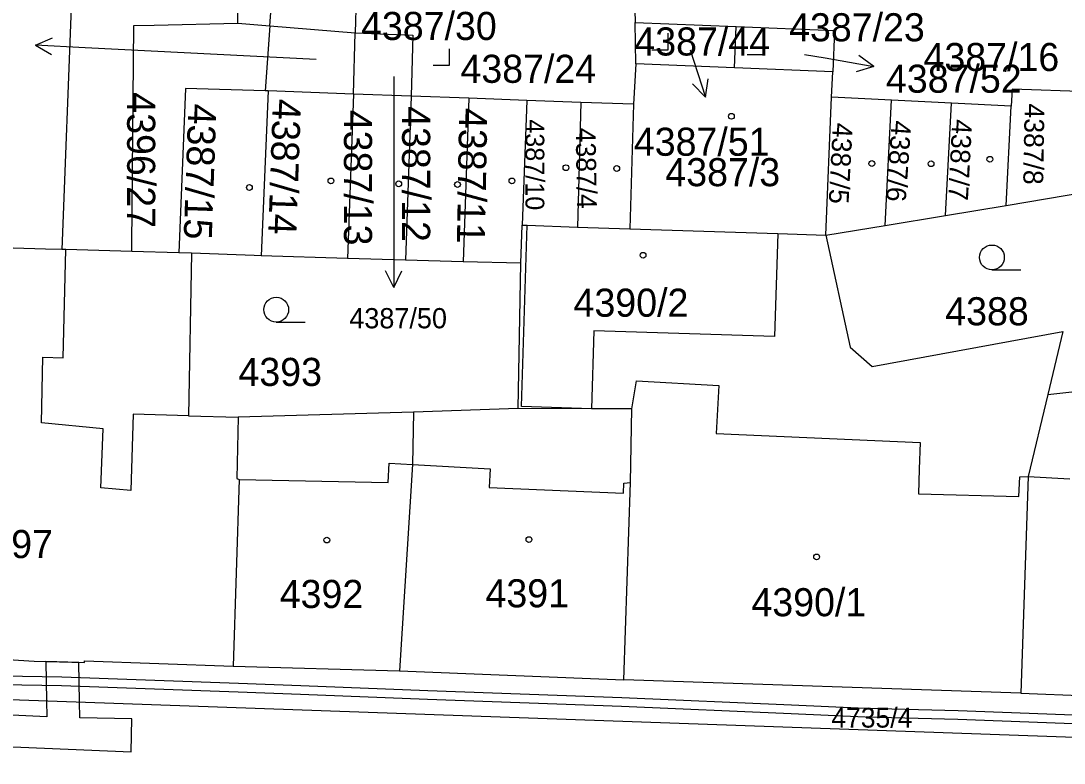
# Model space of a CAD drawing. Extents: x -756746 to -753363, y -1166406 to -1161727.
# Drawn here: x -756262.6 to -756199.4, y -1165725 to -1165680.1 of the extents above; entities that cross this region are included whole.
import ezdxf

# ---------------------------------------------------------------- set-up
doc = ezdxf.new("R2010")
doc.units = 0
for name, color, linetype in [('Hranice parcel', 7, 'Continuous'), ('Parcelní čísla', 7, 'Continuous'), ('Pop  PČ popisy', 7, 'Continuous'), ('Vnitřní kresba', 7, 'Continuous'), ('Věcná břemena k části', 7, 'Continuous'), ('Značky budov', 7, 'Continuous'), ('Značky kultur', 7, 'Continuous')]:
    doc.layers.add(name, color=color, linetype=linetype)

msp = doc.modelspace()

# ---------------------------------------------------------------- linework, layer by layer
at = {"layer": 'Hranice parcel'}
for p, q in [((-756242.18, -1165674.75), (-756242.33, -1165680.81)), ((-756225.47, -1165676.01), (-756225.38, -1165680.18)), ((-756249.44, -1165680.23), (-756247.5, -1165680.39)), ((-756247.5, -1165680.39), (-756247.78, -1165684.31)), ((-756247.5, -1165680.39), (-756242.33, -1165680.81)), ((-756225.38, -1165680.18), (-756219.27, -1165680.43)), ((-756225.33, -1165682.69), (-756225.38, -1165680.18)), ((-756219.37, -1165682.93), (-756219.27, -1165680.43)), ((-756242.43, -1165684.51), (-756242.33, -1165680.81)), ((-756225.33, -1165682.69), (-756225.47, -1165685.13)), ((-756219.37, -1165682.93), (-756225.33, -1165682.69)), ((-756213.41, -1165683.17), (-756219.37, -1165682.93)), ((-756213.49, -1165684.7), (-756213.41, -1165683.17)), ((-756247.6, -1165684.32), (-756248.02, -1165694.3)), ((-756247.6, -1165684.32), (-756247.78, -1165684.31)), ((-756242.43, -1165684.51), (-756247.6, -1165684.32)), ((-756242.43, -1165684.51), (-756242.79, -1165694.47)), ((-756238.94, -1165684.64), (-756242.43, -1165684.51)), ((-756238.94, -1165684.64), (-756239.29, -1165694.56)), ((-756235.44, -1165684.77), (-756238.94, -1165684.64)), ((-756235.44, -1165684.77), (-756235.79, -1165694.66)), ((-756231.94, -1165684.9), (-756235.44, -1165684.77)), ((-756213.83, -1165693.06), (-756213.49, -1165684.7)), ((-756209.86, -1165684.89), (-756213.49, -1165684.7)), ((-756231.94, -1165684.9), (-756232.21, -1165692.44)), ((-756228.66, -1165685.02), (-756231.94, -1165684.9)), ((-756228.66, -1165685.02), (-756228.87, -1165692.56)), ((-756225.47, -1165685.13), (-756228.66, -1165685.02)), ((-756225.47, -1165685.13), (-756225.71, -1165692.67)), ((-756210.24, -1165692.46), (-756209.86, -1165684.89)), ((-756206.23, -1165685.07), (-756209.86, -1165684.89)), ((-756206.59, -1165691.86), (-756206.23, -1165685.07)), ((-756202.6, -1165685.25), (-756206.23, -1165685.07)), ((-756202.91, -1165691.25), (-756202.6, -1165685.25)), ((-756202.91, -1165691.25), (-756198.02, -1165690.44)), ((-756206.59, -1165691.86), (-756202.91, -1165691.25)), ((-756232.3, -1165694.75), (-756232.21, -1165692.44)), ((-756213.83, -1165693.06), (-756210.24, -1165692.46)), ((-756210.24, -1165692.46), (-756206.59, -1165691.86)), ((-756228.87, -1165692.56), (-756225.71, -1165692.67)), ((-756225.71, -1165692.67), (-756216.73, -1165692.96)), ((-756216.73, -1165692.96), (-756213.83, -1165693.06)), ((-756253.01, -1165694.13), (-756255.85, -1165694.05)), ((-756252.24, -1165694.15), (-756253.01, -1165694.13)), ((-756242.79, -1165694.47), (-756248.02, -1165694.3)), ((-756239.29, -1165694.56), (-756242.79, -1165694.47)), ((-756235.79, -1165694.66), (-756239.29, -1165694.56)), ((-756232.3, -1165694.75), (-756235.79, -1165694.66)), ((-756232.47, -1165703.55), (-756232.3, -1165694.75)), ((-756238.81, -1165703.76), (-756249.42, -1165704.07)), ((-756232.47, -1165703.55), (-756238.81, -1165703.76)), ((-756228.02, -1165703.56), (-756232.47, -1165703.55)), ((-756249.71, -1165719.15), (-756239.64, -1165719.42)), ((-756239.64, -1165719.42), (-756226.06, -1165719.96)), ((-756202.03, -1165720.78), (-756226.06, -1165719.96)), ((-756202.03, -1165720.78), (-756189.88, -1165721.23))]:
    msp.add_line(p, q, dxfattribs=at)
for points in [[(-756249.44, -1165680.23), (-756249.42, -1165676.9), (-756249.83, -1165674.58)], [(-756247.5, -1165680.39), (-756247.22, -1165676.56), (-756243.87, -1165674.71)], [(-756255.85, -1165694.05), (-756255.85, -1165693.63), (-756255.74, -1165680.37), (-756254.5, -1165680.34), (-756249.44, -1165680.23)], [(-756219.27, -1165680.43), (-756213.31, -1165680.67), (-756213.41, -1165683.17)], [(-756242.33, -1165680.81), (-756238.84, -1165680.94), (-756238.94, -1165684.64)], [(-756247.78, -1165684.31), (-756252.6, -1165684.18), (-756253.01, -1165694.13)], [(-756197.88, -1165684.38), (-756202.55, -1165684.21), (-756202.6, -1165685.25)], [(-756232.21, -1165692.44), (-756231.92, -1165692.45), (-756228.87, -1165692.56)], [(-756216.73, -1165692.96), (-756216.93, -1165699.19), (-756227.87, -1165698.85), (-756228.02, -1165703.56)], [(-756213.83, -1165693.06), (-756212.36, -1165699.83), (-756211.03, -1165701), (-756199.48, -1165698.88), (-756200.38, -1165702.69)], [(-756255.85, -1165694.05), (-756259.86, -1165693.93), (-756260.09, -1165693.93), (-756261.09, -1165693.9), (-756273.55, -1165693.51)], [(-756252.24, -1165694.15), (-756252.43, -1165703.98), (-756249.42, -1165704.07)], [(-756248.02, -1165694.3), (-756248.44, -1165694.29), (-756252.24, -1165694.15)], [(-756200.38, -1165702.69), (-756198.94, -1165702.53), (-756194.38, -1165702.64), (-756189.57, -1165702.72)], [(-756200.38, -1165702.69), (-756201.57, -1165707.67), (-756202.03, -1165720.78)], [(-756238.81, -1165703.76), (-756238.87, -1165706.93), (-756239.64, -1165719.42)], [(-756226.06, -1165719.96), (-756225.66, -1165708.02), (-756225.57, -1165703.57), (-756228.02, -1165703.56)], [(-756249.42, -1165704.07), (-756249.49, -1165707.78), (-756249.36, -1165707.84), (-756249.71, -1165719.15)], [(-756273.93, -1165718.09), (-756273.08, -1165718.12), (-756261.78, -1165718.83), (-756258.72, -1165718.92), (-756258.72, -1165718.82), (-756249.71, -1165719.15)], [(-756277.51, -1165720.66), (-756158.23, -1165724.87), (-756155.42, -1165723.51), (-756154.72, -1165722.41)]]:
    msp.add_lwpolyline(points, dxfattribs=at)
at = {"layer": 'Pop  PČ popisy'}
for p, q in [((-756261.687, -1165681.563), (-756260.661, -1165681.115)), ((-756258.69, -1165681.72), (-756261.687, -1165681.563)), ((-756261.687, -1165681.563), (-756260.713, -1165682.115)), ((-756244.69, -1165682.42), (-756258.69, -1165681.72)), ((-756222.05, -1165681.84), (-756221.123, -1165684.694)), ((-756215.12, -1165682.11), (-756213.88, -1165682.33)), ((-756213.88, -1165682.33), (-756210.925, -1165682.851)), ((-756210.925, -1165682.851), (-756211.824, -1165682.184)), ((-756210.925, -1165682.851), (-756211.998, -1165683.17)), ((-756240, -1165683.44), (-756240, -1165693.22)), ((-756221.123, -1165684.694), (-756220.956, -1165683.587)), ((-756221.123, -1165684.694), (-756221.908, -1165683.896)), ((-756240, -1165693.22), (-756240, -1165696.221)), ((-756240, -1165696.221), (-756240.501, -1165695.22)), ((-756240, -1165696.221), (-756239.499, -1165695.22))]:
    msp.add_line(p, q, dxfattribs=at)
at = {"layer": 'Vnitřní kresba'}
for p, q in [((-756259.5, -1165678.73), (-756260.09, -1165693.93)), ((-756260.02, -1165700.47), (-756259.86, -1165693.93)), ((-756261.32, -1165704.42), (-756261.24, -1165700.44)), ((-756261.24, -1165700.44), (-756260.02, -1165700.47)), ((-756225.57, -1165703.57), (-756225.3, -1165701.87)), ((-756225.3, -1165701.87), (-756220.31, -1165702.16)), ((-756220.31, -1165702.16), (-756220.47, -1165705.06)), ((-756257.6, -1165704.77), (-756261.32, -1165704.42)), ((-756255.77, -1165703.88), (-756255.91, -1165708.51)), ((-756252.43, -1165703.98), (-756255.77, -1165703.88)), ((-756257.73, -1165708.35), (-756257.6, -1165704.77)), ((-756240.33, -1165708.02), (-756240.27, -1165706.86)), ((-756240.27, -1165706.86), (-756238.87, -1165706.93)), ((-756238.87, -1165706.93), (-756234.16, -1165707.19)), ((-756234.16, -1165707.19), (-756234.22, -1165708.32)), ((-756208.17, -1165707.21), (-756208.21, -1165708.71)), ((-756249.36, -1165707.84), (-756240.33, -1165708.02)), ((-756226.09, -1165708.66), (-756226.07, -1165708.06)), ((-756226.07, -1165708.06), (-756225.66, -1165708.02)), ((-756202.15, -1165708.88), (-756202.08, -1165707.69)), ((-756202.08, -1165707.69), (-756201.57, -1165707.67)), ((-756201.57, -1165707.67), (-756199.06, -1165707.8)), ((-756255.91, -1165708.51), (-756257.73, -1165708.35)), ((-756234.22, -1165708.32), (-756226.09, -1165708.66)), ((-756208.21, -1165708.71), (-756202.15, -1165708.88))]:
    msp.add_line(p, q, dxfattribs=at)
for points in [[(-756228.02, -1165703.56), (-756232.26, -1165703.42), (-756231.92, -1165692.45)], [(-756220.47, -1165705.06), (-756208.12, -1165705.61), (-756208.17, -1165707.21)]]:
    msp.add_lwpolyline(points, dxfattribs=at)
at = {"layer": 'Věcná břemena k části'}
for points in [[(-756281.21, -1165723.25), (-756255.9, -1165724.32), (-756255.86, -1165722.32), (-756259.01, -1165722.27), (-756259.03, -1165721.31), (-756259.06, -1165718.91), (-756261.06, -1165718.85), (-756261.03, -1165721.24), (-756261.01, -1165722.2), (-756280.17, -1165721.3)], [(-756139.35, -1165724.51), (-756144.42, -1165724.28), (-756155.92, -1165723.75), (-756157.88, -1165723.66), (-756158.41, -1165723.57), (-756168.47, -1165723.25), (-756177.96, -1165722.92), (-756181.99, -1165722.73), (-756190.26, -1165722.44), (-756205.81, -1165721.84), (-756211.43, -1165721.7), (-756215.92, -1165721.5), (-756226.18, -1165721.06), (-756237.93, -1165720.64), (-756245.62, -1165720.34), (-756249.4, -1165720.2), (-756260.1, -1165719.81), (-756272.03, -1165719.6)], [(-756272.13, -1165720.1), (-756260.12, -1165720.31), (-756249.42, -1165720.7), (-756245.64, -1165720.84), (-756237.95, -1165721.14), (-756226.2, -1165721.56), (-756215.94, -1165722), (-756211.45, -1165722.2), (-756205.83, -1165722.34), (-756190.28, -1165722.94), (-756182.01, -1165723.23), (-756177.98, -1165723.42), (-756168.49, -1165723.75), (-756158.47, -1165724.07), (-756157.94, -1165724.16), (-756156.86, -1165724.21), (-756143.47, -1165724.82), (-756139.37, -1165725.01)]]:
    msp.add_lwpolyline(points, dxfattribs=at)
at = {"layer": 'Značky budov'}
for centre in [(-756219.547, -1165685.859), (-756211.047, -1165688.719), (-756207.457, -1165688.729), (-756203.897, -1165688.459), (-756229.567, -1165688.969), (-756226.497, -1165689.019), (-756243.797, -1165689.769), (-756239.697, -1165689.949), (-756236.137, -1165689.989), (-756232.837, -1165689.769), (-756248.737, -1165690.169), (-756224.897, -1165694.269), (-756244.047, -1165711.509), (-756231.807, -1165711.479), (-756214.387, -1165712.529)]:
    msp.add_circle(centre, 0.175, dxfattribs=at)
at = {"layer": 'Značky kultur'}
for p, q in [((-756223.37, -1165681.83), (-756223.37, -1165680.83)), ((-756217.6, -1165682.12), (-756217.6, -1165681.12)), ((-756236.61, -1165682.77), (-756236.61, -1165681.77)), ((-756224.371, -1165681.83), (-756223.37, -1165681.83)), ((-756218.601, -1165682.12), (-756217.6, -1165682.12)), ((-756237.611, -1165682.77), (-756236.61, -1165682.77)), ((-756203.773, -1165695.15), (-756202.023, -1165695.15)), ((-756247.113, -1165698.31), (-756245.363, -1165698.31))]:
    msp.add_line(p, q, dxfattribs=at)
for centre in [(-756203.773, -1165694.4), (-756247.113, -1165697.56)]:
    msp.add_circle(centre, 0.75, dxfattribs=at)

# ---------------------------------------------------------------- texts
at = {"layer": 'Parcelní čísla'}
for s, height, p in [('4387/30', 1.7, (-756241.976, -1165681.24)), ('4387/23', 1.7, (-756216.056, -1165681.32)), ('4387/44', 1.7, (-756225.426, -1165682.18)), ('4387/16', 1.7, (-756207.916, -1165683.12)), ('4387/24', 1.7, (-756235.956, -1165683.834)), ('4387/52', 1.7, (-756210.19, -1165684.434)), ('4387/51', 1.7, (-756225.456, -1165688.248)), ('4387/3', 1.7, (-756223.55, -1165690.09)), ('4390/2', 1.7, (-756229.107, -1165697.99)), ('4388', 1.7, (-756206.6, -1165698.51)), ('4387/50', 1.224, (-756242.689, -1165698.692)), ('4393', 1.7, (-756249.4, -1165702.18)), ('4397', 1.7, (-756265.69, -1165712.6)), ('4392', 1.7, (-756246.9, -1165715.62)), ('4391', 1.7, (-756234.44, -1165715.58)), ('4390/1', 1.7, (-756218.337, -1165716.12)), ('4735/4', 1.2, (-756213.5, -1165722.86))]:
    msp.add_text(s, height=height, dxfattribs=at).set_placement(p)
for s, height, rotation, p in [('4396/27', 1.7, 270, (-756256.14, -1165684.403)), ('4387/14', 1.7, 268, (-756247.309, -1165684.786)), ('4387/15', 1.7, 268, (-756252.429, -1165685.076)), ('4387/13', 1.7, 270, (-756243.01, -1165685.463)), ('4387/12', 1.7, 270, (-756239.49, -1165685.243)), ('4387/11', 1.7, 269, (-756236.029, -1165685.339)), ('4387/8', 1.2, 269, (-756201.789, -1165685.079)), ('4387/10', 1.139, 270, (-756232.019, -1165686.04)), ('4387/6', 1.2, 266, (-756209.848, -1165686.088)), ('4387/7', 1.2, 267, (-756206.169, -1165686.018)), ('4387/4', 1.2, 271, (-756228.979, -1165686.56)), ('4387/5', 1.2, 267, (-756213.399, -1165686.228))]:
    msp.add_text(s, height=height, rotation=rotation, dxfattribs=at).set_placement(p)

doc.saveas('drawing.dxf')
